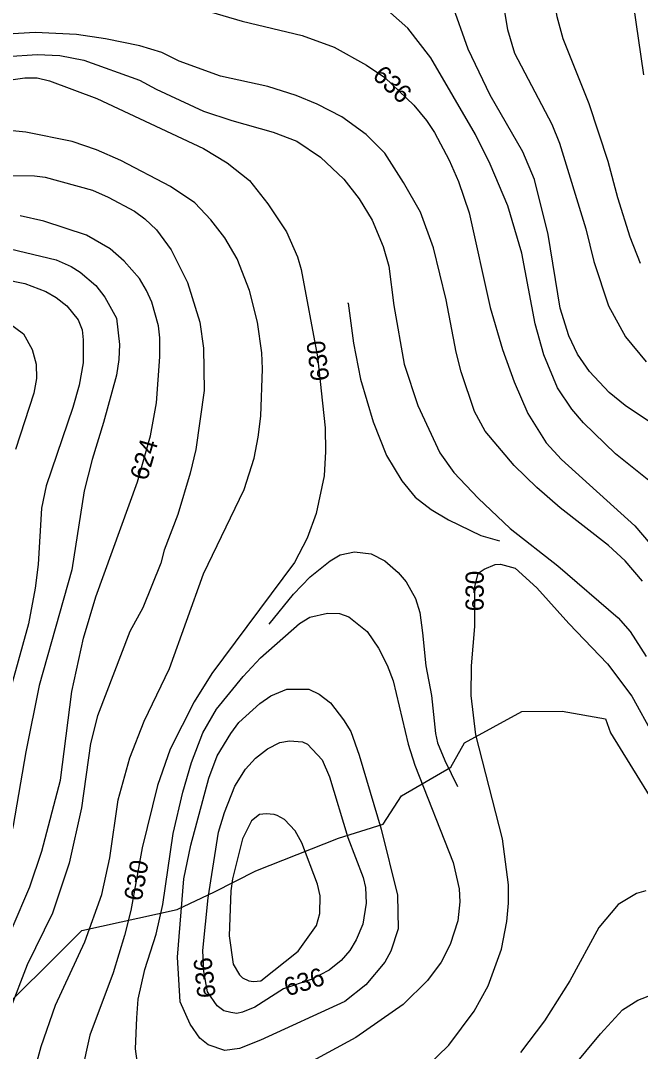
# Model space of a CAD drawing. Extents: x -709418 to -703832, y -1161719 to -1157826.
# Drawn here: x -708456.1 to -708183.3, y -1161138 to -1160684.4 of the extents above; entities that cross this region are included whole.
import ezdxf

# ---------------------------------------------------------------- set-up
doc = ezdxf.new("R2010")
doc.units = 0
for name, color, linetype in [('103_hranice KÚ', 7, 'Continuous'), ('120_vrstevnice hlavní', 7, 'Continuous'), ('121_vrstevnice hlavní_popis', 7, 'Continuous'), ('122_vrstevnice základní', 7, 'Continuous'), ('124_vrstevnice doplňková', 7, 'Continuous')]:
    doc.layers.add(name, color=color, linetype=linetype)

msp = doc.modelspace()

# ---------------------------------------------------------------- linework, layer by layer
at = {"layer": '103_hranice KÚ'}
msp.add_lwpolyline([(-708493.07, -1161143.15), (-708472.13, -1161127.45), (-708429.08, -1161084.78), (-708387.24, -1161075.5), (-708370.79, -1161067.72), (-708352.49, -1161058.52), (-708316.23, -1161044.19), (-708296.47, -1161038.06), (-708288.5, -1161025.56), (-708266.72, -1161012.87), (-708260.72, -1161002.22), (-708235.51, -1160988.42), (-708217.69, -1160988.29), (-708198.72, -1160991.68), (-708196.49, -1160997.88), (-708167.78, -1161044.22)], dxfattribs=at)
at = {"layer": '120_vrstevnice hlavní'}
for points in [[(-708173.11, -1160865.06), (-708190.03, -1160853.78), (-708196.98, -1160848), (-708205.66, -1160838.88), (-708211.01, -1160831.22), (-708214.77, -1160823.12), (-708218.53, -1160810.97), (-708223.88, -1160778.57), (-708229.96, -1160754.27), (-708235.02, -1160742.12), (-708249.34, -1160717.24), (-708259.03, -1160696.99), (-708266.26, -1160676.74), (-708267.42, -1160668.64), (-708267.27, -1160660.54), (-708265.54, -1160652.44), (-708262.21, -1160644.34), (-708257.44, -1160635.08), (-708245.14, -1160617.14), (-708232.56, -1160601.23), (-708218.82, -1160585.76), (-708207.97, -1160575.05), (-708189.02, -1160558.42), (-708173.11, -1160547.57)], [(-708465.58, -1160711.16), (-708454.3, -1160709.57), (-708448.8, -1160709.57), (-708443.31, -1160710.87), (-708422.48, -1160718.68), (-708375.61, -1160740.67)], [(-708375.61, -1160740.67), (-708365.2, -1160747.03), (-708355.36, -1160754.7), (-708347.26, -1160764.97), (-708339.02, -1160777.41), (-708334.24, -1160788.4), (-708332.65, -1160793.9), (-708325.42, -1160832.37), (-708322.09, -1160863.62), (-708321.95, -1160874.03), (-708322.53, -1160884.74), (-708326, -1160901.23), (-708329.91, -1160912.22), (-708335.55, -1160922.92), (-708371.85, -1160971.67), (-708379.66, -1160984.25), (-708390.22, -1161005.08), (-708395.86, -1161020.99), (-708402.52, -1161048.47), (-708407.58, -1161075.96), (-708410.33, -1161086.95), (-708415.39, -1161103.44), (-708425.66, -1161130.92), (-708429.28, -1161147.41)], [(-708463.56, -1160798.24), (-708454.3, -1160800.12), (-708445.04, -1160803.59), (-708440.41, -1160806.19), (-708435.79, -1160809.95), (-708430.72, -1160816.03), (-708429.02, -1160820.47), (-708428.55, -1160824.85)], [(-708428.55, -1160824.85), (-708428.55, -1160834.98), (-708430.29, -1160844.81), (-708433.04, -1160854.65), (-708444.9, -1160889.07), (-708446.92, -1160898.91), (-708448.37, -1160923.79), (-708449.67, -1160934.2), (-708452.56, -1160949.82), (-708459.8, -1160975.86), (-708462.11, -1160986.28), (-708466.59, -1161027.35), (-708470.93, -1161051.94), (-708473.54, -1161061.78), (-708480.62, -1161081.45), (-708490.32, -1161101.12), (-708498.56, -1161115.88), (-708508.69, -1161130.63), (-708516.93, -1161140.18)], [(-708252.09, -1160925.81), (-708247.17, -1160923.79), (-708244.85, -1160923.64), (-708238.35, -1160925.38), (-708228.8, -1160934.06), (-708214.77, -1160949.68), (-708197.7, -1160967.47), (-708187, -1160981.65), (-708177.45, -1160999)], [(-708277.54, -1161144.95), (-708267.56, -1161135.26), (-708256.43, -1161120.36), (-708250.35, -1161109.22), (-708244.42, -1161093.02), (-708242.11, -1161080.87), (-708241.38, -1161072.77), (-708241.38, -1161064.67), (-708243.99, -1161044.42), (-708255.7, -1160998.72), (-708257.73, -1160981.36), (-708257.58, -1160968.34), (-708256.14, -1160950.98), (-708256.14, -1160933.62), (-708254.69, -1160927.55), (-708252.09, -1160925.81)]]:
    msp.add_lwpolyline(points, dxfattribs=at)
at = {"layer": '122_vrstevnice základní'}
for points in [[(-708172.53, -1160562.9), (-708190.47, -1160577.36), (-708204.79, -1160590.38), (-708214.33, -1160599.93), (-708225.91, -1160614.1), (-708237.04, -1160632.48), (-708239.65, -1160638.26), (-708243.26, -1160649.83), (-708244.42, -1160658.51), (-708244.42, -1160672.69), (-708241.82, -1160688.31), (-708238.63, -1160698.72), (-708222.29, -1160729.97), (-708218.96, -1160738.35), (-708207.25, -1160775.96), (-708203.78, -1160790.43), (-708197.36, -1160809.91), (-708189.8, -1160823.61), (-708180.72, -1160834.62)], [(-708183.24, -1160791.3), (-708187.86, -1160779.72), (-708193.22, -1160762.37), (-708197.41, -1160746.46), (-708205.8, -1160721), (-708217.23, -1160692.36), (-708219.97, -1160682.81), (-708221.86, -1160670.08), (-708222, -1160660.54), (-708220.12, -1160644.62), (-708218.1, -1160638.26), (-708213.47, -1160628.71), (-708207.68, -1160619.17), (-708203.05, -1160612.8), (-708194.08, -1160602.68), (-708179.76, -1160588.65)], [(-708182.37, -1160645.49), (-708185.12, -1160657.06), (-708186.13, -1160665.74), (-708186.42, -1160677.03), (-708181.93, -1160708.27)], [(-708179.62, -1160886.76), (-708194.23, -1160875.04), (-708208.4, -1160861.45), (-708213.47, -1160855.37), (-708219.83, -1160845.97), (-708225.76, -1160831.51), (-708229.67, -1160817.91), (-708235.45, -1160786.67), (-708241.67, -1160765.84), (-708249.48, -1160747.61), (-708255.85, -1160734.59), (-708275.52, -1160700.75), (-708285.64, -1160687.73), (-708298.37, -1160676.45), (-708303.58, -1160673.12), (-708312.84, -1160669.22), (-708331.35, -1160664.73), (-708335.84, -1160661.69), (-708339.6, -1160655.47), (-708339.89, -1160650.99)], [(-708378.07, -1160678.91), (-708358.55, -1160684.69), (-708332.22, -1160690.91), (-708318.04, -1160696.12), (-708303.87, -1160704.07), (-708295.77, -1160709.43), (-708283.04, -1160721.58), (-708277.4, -1160728.37), (-708273.93, -1160733.58), (-708267.42, -1160745.88), (-708263.37, -1160755.13), (-708258.6, -1160769.02), (-708249.34, -1160810.68), (-708243.99, -1160829.19), (-708238.92, -1160843.37), (-708232.85, -1160857.25), (-708224.78, -1160870.22), (-708217.98, -1160877.56), (-708185.71, -1160906.67), (-708173.11, -1160921.6)], [(-708393.98, -1160698.43), (-708403.56, -1160695.5), (-708418.72, -1160692.36), (-708431.45, -1160690.48), (-708449.67, -1160689.61), (-708461.82, -1160690.33)], [(-708182.37, -1160931.02), (-708190.03, -1160922.2), (-708197.27, -1160915.4), (-708218.53, -1160898.77), (-708228.94, -1160889.8), (-708238.92, -1160880.25), (-708251.65, -1160865.06), (-708256.28, -1160856.39), (-708262.21, -1160839.03), (-708264.38, -1160830.35), (-708268.72, -1160807.21), (-708274.36, -1160784.35), (-708280.15, -1160768.73), (-708287.52, -1160755.71), (-708295.77, -1160742.69), (-708304.01, -1160734.59), (-708314.72, -1160726.78), (-708325.57, -1160721.14), (-708334.82, -1160717.38), (-708347.26, -1160713.33), (-708368.09, -1160708.85), (-708386.32, -1160702.19), (-708393.98, -1160698.43)], [(-708462.11, -1160700.17), (-708448.8, -1160699.3), (-708438.82, -1160699.74), (-708428.27, -1160701.88), (-708403.82, -1160710.58), (-708396.44, -1160714.63), (-708375.61, -1160724.18), (-708363.17, -1160728.37), (-708344.95, -1160733.44), (-708334.53, -1160737.49), (-708324.12, -1160744.43), (-708313.85, -1160754.12), (-708307.05, -1160762.8), (-708301.41, -1160772.2), (-708296.49, -1160783.77)], [(-708353.34, -1160876.92), (-708351.46, -1160867.67), (-708350.3, -1160858.41), (-708349.58, -1160837.58), (-708349.87, -1160830.64), (-708351.75, -1160817.04), (-708355.36, -1160803.16), (-708360.71, -1160789.27), (-708366.21, -1160780.01), (-708372.29, -1160772.06), (-708379.37, -1160764.54), (-708390.08, -1160757.45), (-708411.92, -1160746.02), (-708422.62, -1160741.25), (-708433.47, -1160737.63), (-708453.72, -1160733.44), (-708463.85, -1160732.42)], [(-708467.32, -1160752.53), (-708449.96, -1160752.67), (-708445.33, -1160753.25), (-708424.5, -1160759.04), (-708417.56, -1160762.08), (-708405.99, -1160768.3), (-708401.36, -1160771.62), (-708396.3, -1160776.4)], [(-708404.69, -1160887.34), (-708398.9, -1160867.09), (-708396.3, -1160852.62), (-708394.85, -1160832.37), (-708394.85, -1160823.98), (-708395.43, -1160818.78), (-708398.32, -1160808.36), (-708400.64, -1160803.16), (-708403.82, -1160797.95), (-708410.47, -1160790.28), (-708416.69, -1160784.79), (-708427.11, -1160778.85), (-708445.91, -1160772.64), (-708456.33, -1160770.32)], [(-708396.3, -1160776.4), (-708389.79, -1160785.22), (-708382.7, -1160799.68), (-708377.2, -1160817.04), (-708375.61, -1160828.61), (-708375.32, -1160847.13), (-708378.94, -1160873.16), (-708381.4, -1160883.58), (-708386.9, -1160901.8), (-708392.83, -1160917.43), (-708394.42, -1160923.21), (-708402.27, -1160942.77), (-708408.07, -1160953.29), (-708422.19, -1160990.32), (-708425.37, -1161002.48), (-708429.28, -1161030.83), (-708434.77, -1161055.13), (-708442, -1161077.11), (-708453.14, -1161099.97), (-708460.95, -1161120.22), (-708469.05, -1161146.54)], [(-708296.49, -1160783.77), (-708294.03, -1160792.45), (-708291.86, -1160809.81), (-708287.23, -1160835.56), (-708281.31, -1160853.78), (-708271.61, -1160874.61), (-708265.39, -1160883.29), (-708254.69, -1160894.57), (-708240.66, -1160907.88), (-708219.69, -1160924.37), (-708193.07, -1160947.22), (-708187.86, -1160953.3), (-708180.78, -1160964.29)], [(-708460.66, -1160784.79), (-708440.41, -1160789.7), (-708433.91, -1160792.6), (-708429.85, -1160795.06), (-708422.91, -1160800.99), (-708419.01, -1160806.05), (-708413.94, -1160815.31), (-708412.5, -1160826.88), (-708412.79, -1160833.53), (-708413.94, -1160840.47), (-708419.59, -1160861.3), (-708424.65, -1160877.5), (-708428.12, -1160891.39), (-708433.61, -1160926.1), (-708447.94, -1160977.02), (-708453.86, -1161006.24), (-708459.36, -1161038.64), (-708465.15, -1161062.94), (-708471.08, -1161081.16), (-708477.15, -1161097.36), (-708484.39, -1161113.56), (-708501.6, -1161147.41)], [(-708460.95, -1160817.76), (-708454.88, -1160822.25), (-708450.97, -1160829.19), (-708449.24, -1160835.56), (-708449.09, -1160841.92), (-708450.25, -1160848.29), (-708458.35, -1160873.16)], [(-708450.83, -1161149.72), (-708447.07, -1161135.84), (-708440.7, -1161117.61), (-708427.83, -1161089.84), (-708420.31, -1161069.01), (-708416.84, -1161052.81), (-708413.08, -1161027.35), (-708408.01, -1161008.84), (-708401.65, -1160992.64), (-708390.51, -1160969.5), (-708375.61, -1160927.84), (-708357.68, -1160890.81), (-708353.34, -1160876.92)], [(-708480.19, -1161140.47), (-708477.73, -1161134.68), (-708467.75, -1161101.99), (-708451.98, -1161065.54), (-708446.78, -1161049.92), (-708438.53, -1161018.68), (-708433.61, -1160979.62), (-708428.41, -1160956.19), (-708422.91, -1160937.96), (-708404.69, -1160887.34)], [(-708375.9, -1160997.85), (-708369.83, -1160987.43), (-708358.07, -1160973.01), (-708350.56, -1160964.85), (-708333.38, -1160949.68), (-708328.75, -1160946.93), (-708320.94, -1160945.2), (-708315.73, -1160945.34), (-708311.68, -1160946.79), (-708303.58, -1160953.3), (-708298.52, -1160960.53), (-708294.76, -1160968.05), (-708292.15, -1160974.99), (-708285.5, -1161002.77), (-708282.61, -1161012.02), (-708265.68, -1161054.84), (-708263.08, -1161066.41), (-708262.79, -1161072.19), (-708263.66, -1161080.58), (-708266.98, -1161091), (-708271.04, -1161098.81), (-708276.97, -1161106.76), (-708287.67, -1161117.32), (-708308.5, -1161131.93), (-708329.33, -1161143.21)], [(-708359.99, -1160993.22), (-708350.73, -1160984.97), (-708345.95, -1160981.56), (-708338.89, -1160978.62), (-708329.18, -1160978.61), (-708324.7, -1160980.78), (-708319.64, -1160984.68), (-708313.99, -1160992.06), (-708310.81, -1160997.27), (-708307.05, -1161007.68), (-708297.36, -1161040.23), (-708290.13, -1161069.3), (-708289.98, -1161084.06), (-708293.17, -1161093.89), (-708295.77, -1161098.81), (-708304.16, -1161108.65), (-708313.42, -1161116.02), (-708350.45, -1161133.09), (-708359.7, -1161136.71), (-708366.21, -1161137.57), (-708373.59, -1161135.11), (-708377.2, -1161132.22), (-708381.4, -1161126), (-708385.88, -1161116.17), (-708387.04, -1161096.49), (-708384.29, -1161062.07), (-708381.11, -1161047.31), (-708373.3, -1161017.81), (-708369.54, -1161007.97), (-708363.61, -1160998.14), (-708359.99, -1160993.22)], [(-708403.78, -1161149.92), (-708405.48, -1161136.88), (-708404.93, -1161123.26), (-708404.4, -1161115.01), (-708401.36, -1161101.99), (-708396.44, -1161086.37), (-708393.55, -1161073.35), (-708388.92, -1161042.11), (-708384.72, -1161023.88), (-708380.82, -1161010.86), (-708375.9, -1160997.85)], [(-708366.36, -1161032.85), (-708361.87, -1161021.28), (-708357.04, -1161013.85), (-708352.76, -1161008.96), (-708347.46, -1161004.8), (-708341.92, -1161002.11), (-708337.72, -1161001.32), (-708332.08, -1161001.75), (-708329.76, -1161002.76), (-708323.4, -1161009.71), (-708320.07, -1161017.23), (-708312.07, -1161043.88), (-708305.32, -1161061.49), (-708304.3, -1161065.83), (-708304.01, -1161072.77), (-708305.46, -1161082.03), (-708308.35, -1161088.97), (-708311.25, -1161093.6), (-708315.01, -1161097.94), (-708320.21, -1161102.28), (-708328.17, -1161106.33), (-708340.32, -1161110.52), (-708353.05, -1161118.62), (-708358.49, -1161120.68), (-708360.99, -1161121.27), (-708363.53, -1161120.93), (-708366.64, -1161120.09), (-708369.58, -1161117.99), (-708373.86, -1161111.87), (-708375.38, -1161102.82), (-708375.9, -1161093.6), (-708373.59, -1161070.46), (-708368.96, -1161041.53), (-708366.36, -1161032.85)], [(-708362.88, -1161062.07), (-708363.61, -1161067.28), (-708364.28, -1161087.17), (-708362.52, -1161099.64), (-708359.75, -1161104.29), (-708358.44, -1161105.7), (-708355.71, -1161106.98), (-708353.57, -1161107.31), (-708350.42, -1161106.98), (-708333.96, -1161093.89), (-708325.85, -1161082.61), (-708324.41, -1161077.4), (-708324.26, -1161069.59), (-708325.42, -1161064.38), (-708332.36, -1161046.16), (-708335.26, -1161040.95), (-708339.89, -1161036.03), (-708343.15, -1161034.18), (-708344.42, -1161033.83), (-708348.02, -1161033.43), (-708350.98, -1161033.83), (-708354.51, -1161036.52), (-708358.4, -1161044.42), (-708362.88, -1161062.07)], [(-708180.92, -1161067.42), (-708184.97, -1161068.58), (-708193.07, -1161073.35), (-708201.61, -1161083.48), (-708214.33, -1161106.91), (-708225.47, -1161124.56), (-708236.03, -1161138.44)], [(-708409.75, -1161260.52), (-708405.12, -1161248.81), (-708397.81, -1161239.02), (-708390.5, -1161230.95), (-708382.69, -1161225.81), (-708366.79, -1161218.72), (-708347.84, -1161211.63), (-708299.24, -1161197.75), (-708285.35, -1161194.27), (-708271.47, -1161189.65), (-708255.27, -1161181.83), (-708243.7, -1161174.6), (-708235.6, -1161168.38), (-708220.27, -1161153.63), (-708200.88, -1161130.34), (-708191.19, -1161119.78), (-708184.39, -1161115.44), (-708178.03, -1161112.98)]]:
    msp.add_lwpolyline(points, dxfattribs=at)
at = {"layer": '124_vrstevnice doplňková'}
for points in [[(-708312.23, -1160808.55), (-708311.97, -1160808.8), (-708309.51, -1160826.3), (-708306.47, -1160842.21), (-708300.98, -1160861.01), (-708295.01, -1160875.71), (-708288.27, -1160886.94), (-708282.41, -1160894.06), (-708275.32, -1160899.61), (-708267.71, -1160904.12), (-708253.53, -1160910.92), (-708245.29, -1160913.38)], [(-708346.68, -1160949.97), (-708335.98, -1160936.81), (-708328.6, -1160929.14), (-708319.78, -1160922.2), (-708315.44, -1160919.45), (-708309.11, -1160918.19), (-708301.82, -1160919.02), (-708295.77, -1160922.2), (-708289.97, -1160927.33), (-708286.39, -1160931.4), (-708282.32, -1160938.69), (-708280.34, -1160944.93), (-708279.14, -1160953.88), (-708277.69, -1160968.34), (-708275.23, -1160981.36), (-708273.49, -1160998.14), (-708272.63, -1161002.19), (-708269.44, -1161010), (-708263.8, -1161021.42)]]:
    msp.add_lwpolyline(points, dxfattribs=at)

# ---------------------------------------------------------------- texts
at = {"layer": '121_vrstevnice hlavní_popis'}
for s, rotation, p in [('636', 316.9837, (-708301.66, -1160709.21)), ('630', 97.1769, (-708320.15, -1160842.51)), ('624', 73.9962, (-708400.43, -1160887.2)), ('630', 89.7661, (-708252.29, -1160944.38)), ('630', 79.842, (-708402.84, -1161072.18)), ('636', 96.3792, (-708370.16, -1161114.06)), ('636', 17.5094, (-708338.66, -1161113.88))]:
    msp.add_text(s, height=8, rotation=rotation, dxfattribs=at).set_placement(p)

doc.saveas('drawing.dxf')
